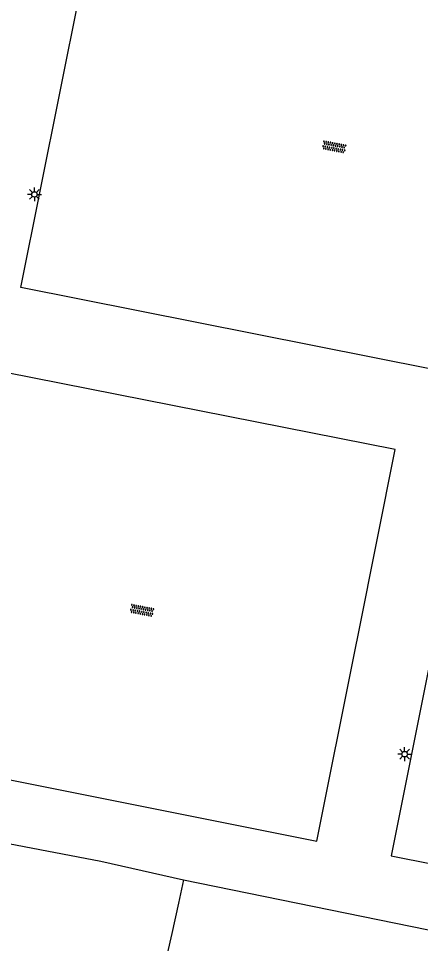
# Model space of a CAD drawing. Extents: x 131000 to 133013, y 393000 to 396501.
# Drawn here: x 132620.1 to 132656.6, y 394758.4 to 394842.2 of the extents above; entities that cross this region are included whole.
import ezdxf

# ---------------------------------------------------------------- set-up
doc = ezdxf.new("R2010")
doc.units = 0
for name, color, linetype in [('gg-afsc-hekwerk', 7, 'Continuous'), ('gt-grn-groengrens', 7, 'Continuous'), ('gt-grn-vlakafsluiter', 7, 'Continuous'), ('gt-symb-lichtmast', 7, 'Continuous'), ('gt-symb-overige verharding', 7, 'Continuous')]:
    doc.layers.add(name, color=color, linetype=linetype)

# ---------------------------------------------------------------- blocks, each defined once
blk = doc.blocks.new('gt0-LMAST')
at = {"layer": 'gt-symb-lichtmast'}
for p, q in [((-0.182, 0.173), (-0.447, 0.438)), ((-0.005, 0.246), (-0.005, 0.621)), ((0.172, 0.173), (0.437, 0.438)), ((-0.255, -0.004), (-0.63, -0.004)), ((-0.182, -0.181), (-0.447, -0.446)), ((-0.005, -0.254), (-0.005, -0.629)), ((0.437, -0.446), (0.172, -0.181)), ((0.245, -0.004), (0.62, -0.004))]:
    blk.add_line(p, q, dxfattribs=at)
blk.add_circle((-0.005, -0.004), 0.25, dxfattribs=at)
blk = doc.blocks.new('gt0-OVH')
at = {"layer": 'gt-symb-overige verharding'}
for points in [[(-0.972, 0.298), (-0.967, 0.308), (-0.965, 0.319), (-0.966, 0.33), (-0.971, 0.34), (-0.978, 0.348), (-0.988, 0.353), (-0.999, 0.355), (-1.01, 0.354), (-1.02, 0.349), (-1.028, 0.342), (-1.033, 0.332), (-1.035, 0.321), (-1.034, 0.31), (-1.029, 0.3), (-1.022, 0.292), (-1.012, 0.287), (-1.001, 0.285), (-0.99, 0.286), (-0.98, 0.291)], [(-0.872, 0.106), (-0.867, 0.116), (-0.865, 0.126), (-0.866, 0.137), (-0.871, 0.147), (-0.878, 0.156), (-0.888, 0.161), (-0.899, 0.163), (-0.91, 0.162), (-0.92, 0.157), (-0.928, 0.15), (-0.933, 0.14), (-0.935, 0.129), (-0.934, 0.118), (-0.929, 0.108), (-0.922, 0.1), (-0.912, 0.095), (-0.901, 0.092), (-0.89, 0.094), (-0.88, 0.098)], [(-0.772, 0.298), (-0.767, 0.308), (-0.765, 0.319), (-0.766, 0.33), (-0.771, 0.34), (-0.778, 0.348), (-0.788, 0.353), (-0.799, 0.355), (-0.81, 0.354), (-0.82, 0.349), (-0.828, 0.342), (-0.833, 0.332), (-0.835, 0.321), (-0.834, 0.31), (-0.829, 0.3), (-0.822, 0.292), (-0.812, 0.287), (-0.801, 0.285), (-0.79, 0.286), (-0.78, 0.291)], [(-0.672, 0.106), (-0.667, 0.116), (-0.665, 0.126), (-0.666, 0.137), (-0.671, 0.147), (-0.678, 0.156), (-0.688, 0.161), (-0.699, 0.163), (-0.71, 0.162), (-0.72, 0.157), (-0.728, 0.15), (-0.733, 0.14), (-0.735, 0.129), (-0.734, 0.118), (-0.729, 0.108), (-0.722, 0.1), (-0.712, 0.095), (-0.701, 0.092), (-0.69, 0.094), (-0.68, 0.098)], [(-0.572, 0.298), (-0.567, 0.308), (-0.565, 0.319), (-0.566, 0.33), (-0.571, 0.34), (-0.578, 0.348), (-0.588, 0.353), (-0.599, 0.355), (-0.61, 0.354), (-0.62, 0.349), (-0.628, 0.342), (-0.633, 0.332), (-0.635, 0.321), (-0.634, 0.31), (-0.629, 0.3), (-0.622, 0.292), (-0.612, 0.287), (-0.601, 0.285), (-0.59, 0.286), (-0.58, 0.291)], [(-0.472, 0.106), (-0.467, 0.116), (-0.465, 0.126), (-0.466, 0.137), (-0.471, 0.147), (-0.478, 0.156), (-0.488, 0.161), (-0.499, 0.163), (-0.51, 0.162), (-0.52, 0.157), (-0.528, 0.15), (-0.533, 0.14), (-0.535, 0.129), (-0.534, 0.118), (-0.529, 0.108), (-0.522, 0.1), (-0.512, 0.095), (-0.501, 0.092), (-0.49, 0.094), (-0.48, 0.098)], [(-0.372, 0.298), (-0.367, 0.308), (-0.365, 0.319), (-0.366, 0.33), (-0.371, 0.34), (-0.378, 0.348), (-0.388, 0.353), (-0.399, 0.355), (-0.41, 0.354), (-0.42, 0.349), (-0.428, 0.342), (-0.433, 0.332), (-0.435, 0.321), (-0.434, 0.31), (-0.429, 0.3), (-0.422, 0.292), (-0.412, 0.287), (-0.401, 0.285), (-0.39, 0.286), (-0.38, 0.291)], [(-0.272, 0.106), (-0.267, 0.116), (-0.265, 0.126), (-0.266, 0.137), (-0.271, 0.147), (-0.278, 0.156), (-0.288, 0.161), (-0.299, 0.163), (-0.31, 0.162), (-0.32, 0.157), (-0.328, 0.15), (-0.333, 0.14), (-0.335, 0.129), (-0.334, 0.118), (-0.329, 0.108), (-0.322, 0.1), (-0.312, 0.095), (-0.301, 0.092), (-0.29, 0.094), (-0.28, 0.098)], [(-0.172, 0.298), (-0.167, 0.308), (-0.165, 0.319), (-0.166, 0.33), (-0.171, 0.34), (-0.178, 0.348), (-0.188, 0.353), (-0.199, 0.355), (-0.21, 0.354), (-0.22, 0.349), (-0.228, 0.342), (-0.233, 0.332), (-0.235, 0.321), (-0.234, 0.31), (-0.229, 0.3), (-0.222, 0.292), (-0.212, 0.287), (-0.201, 0.285), (-0.19, 0.286), (-0.18, 0.291)], [(-0.072, 0.106), (-0.067, 0.116), (-0.065, 0.126), (-0.066, 0.137), (-0.071, 0.147), (-0.078, 0.156), (-0.088, 0.161), (-0.099, 0.163), (-0.11, 0.162), (-0.12, 0.157), (-0.128, 0.15), (-0.133, 0.14), (-0.135, 0.129), (-0.134, 0.118), (-0.129, 0.108), (-0.122, 0.1), (-0.112, 0.095), (-0.101, 0.092), (-0.09, 0.094), (-0.08, 0.098)], [(0.028, 0.298), (0.033, 0.308), (0.035, 0.319), (0.034, 0.33), (0.029, 0.34), (0.022, 0.348), (0.012, 0.353), (0.001, 0.355), (-0.01, 0.354), (-0.02, 0.349), (-0.028, 0.342), (-0.033, 0.332), (-0.035, 0.321), (-0.034, 0.31), (-0.029, 0.3), (-0.022, 0.292), (-0.012, 0.287), (-0.001, 0.285), (0.01, 0.286), (0.02, 0.291)], [(0.128, 0.106), (0.133, 0.116), (0.135, 0.126), (0.134, 0.137), (0.129, 0.147), (0.122, 0.156), (0.112, 0.161), (0.101, 0.163), (0.09, 0.162), (0.08, 0.157), (0.072, 0.15), (0.067, 0.14), (0.065, 0.129), (0.066, 0.118), (0.071, 0.108), (0.078, 0.1), (0.088, 0.095), (0.099, 0.092), (0.11, 0.094), (0.12, 0.098)], [(0.228, 0.298), (0.233, 0.308), (0.235, 0.319), (0.234, 0.33), (0.229, 0.34), (0.222, 0.348), (0.212, 0.353), (0.201, 0.355), (0.19, 0.354), (0.18, 0.349), (0.172, 0.342), (0.167, 0.332), (0.165, 0.321), (0.166, 0.31), (0.171, 0.3), (0.178, 0.292), (0.188, 0.287), (0.199, 0.285), (0.21, 0.286), (0.22, 0.291)], [(0.328, 0.106), (0.333, 0.116), (0.335, 0.126), (0.334, 0.137), (0.329, 0.147), (0.322, 0.156), (0.312, 0.161), (0.301, 0.163), (0.29, 0.162), (0.28, 0.157), (0.272, 0.15), (0.267, 0.14), (0.265, 0.129), (0.266, 0.118), (0.271, 0.108), (0.278, 0.1), (0.288, 0.095), (0.299, 0.092), (0.31, 0.094), (0.32, 0.098)], [(0.428, 0.298), (0.433, 0.308), (0.435, 0.319), (0.434, 0.33), (0.429, 0.34), (0.422, 0.348), (0.412, 0.353), (0.401, 0.355), (0.39, 0.354), (0.38, 0.349), (0.372, 0.342), (0.367, 0.332), (0.365, 0.321), (0.366, 0.31), (0.371, 0.3), (0.378, 0.292), (0.388, 0.287), (0.399, 0.285), (0.41, 0.286), (0.42, 0.291)], [(0.528, 0.106), (0.533, 0.116), (0.535, 0.126), (0.534, 0.137), (0.529, 0.147), (0.522, 0.156), (0.512, 0.161), (0.501, 0.163), (0.49, 0.162), (0.48, 0.157), (0.472, 0.15), (0.467, 0.14), (0.465, 0.129), (0.466, 0.118), (0.471, 0.108), (0.478, 0.1), (0.488, 0.095), (0.499, 0.092), (0.51, 0.094), (0.52, 0.098)], [(0.628, 0.298), (0.633, 0.308), (0.635, 0.319), (0.634, 0.33), (0.629, 0.34), (0.622, 0.348), (0.612, 0.353), (0.601, 0.355), (0.59, 0.354), (0.58, 0.349), (0.572, 0.342), (0.567, 0.332), (0.565, 0.321), (0.566, 0.31), (0.571, 0.3), (0.578, 0.292), (0.588, 0.287), (0.599, 0.285), (0.61, 0.286), (0.62, 0.291)], [(0.728, 0.106), (0.733, 0.116), (0.735, 0.126), (0.734, 0.137), (0.729, 0.147), (0.722, 0.156), (0.712, 0.161), (0.701, 0.163), (0.69, 0.162), (0.68, 0.157), (0.672, 0.15), (0.667, 0.14), (0.665, 0.129), (0.666, 0.118), (0.671, 0.108), (0.678, 0.1), (0.688, 0.095), (0.699, 0.092), (0.71, 0.094), (0.72, 0.098)], [(0.828, 0.298), (0.833, 0.308), (0.835, 0.319), (0.834, 0.33), (0.829, 0.34), (0.822, 0.348), (0.812, 0.353), (0.801, 0.355), (0.79, 0.354), (0.78, 0.349), (0.772, 0.342), (0.767, 0.332), (0.765, 0.321), (0.766, 0.31), (0.771, 0.3), (0.778, 0.292), (0.788, 0.287), (0.799, 0.285), (0.81, 0.286), (0.82, 0.291)], [(0.928, 0.106), (0.933, 0.116), (0.935, 0.126), (0.934, 0.137), (0.929, 0.147), (0.922, 0.156), (0.912, 0.161), (0.901, 0.163), (0.89, 0.162), (0.88, 0.157), (0.872, 0.15), (0.867, 0.14), (0.865, 0.129), (0.866, 0.118), (0.871, 0.108), (0.878, 0.1), (0.888, 0.095), (0.899, 0.092), (0.91, 0.094), (0.92, 0.098)], [(1.028, 0.298), (1.033, 0.308), (1.035, 0.319), (1.034, 0.33), (1.029, 0.34), (1.022, 0.348), (1.012, 0.353), (1.001, 0.355), (0.99, 0.354), (0.98, 0.349), (0.972, 0.342), (0.967, 0.332), (0.965, 0.321), (0.966, 0.31), (0.971, 0.3), (0.978, 0.292), (0.988, 0.287), (0.999, 0.285), (1.01, 0.286), (1.02, 0.291)], [(-0.972, -0.142), (-0.967, -0.132), (-0.965, -0.121), (-0.966, -0.11), (-0.971, -0.1), (-0.978, -0.092), (-0.988, -0.087), (-0.999, -0.085), (-1.01, -0.086), (-1.02, -0.091), (-1.028, -0.098), (-1.033, -0.108), (-1.035, -0.119), (-1.034, -0.13), (-1.029, -0.14), (-1.022, -0.148), (-1.012, -0.153), (-1.001, -0.155), (-0.99, -0.154), (-0.98, -0.149)], [(-0.872, -0.334), (-0.867, -0.324), (-0.865, -0.314), (-0.866, -0.303), (-0.871, -0.293), (-0.878, -0.284), (-0.888, -0.279), (-0.899, -0.277), (-0.91, -0.278), (-0.92, -0.283), (-0.928, -0.29), (-0.933, -0.3), (-0.935, -0.311), (-0.934, -0.322), (-0.929, -0.332), (-0.922, -0.34), (-0.912, -0.345), (-0.901, -0.348), (-0.89, -0.346), (-0.88, -0.342)], [(-0.772, -0.142), (-0.767, -0.132), (-0.765, -0.121), (-0.766, -0.11), (-0.771, -0.1), (-0.778, -0.092), (-0.788, -0.087), (-0.799, -0.085), (-0.81, -0.086), (-0.82, -0.091), (-0.828, -0.098), (-0.833, -0.108), (-0.835, -0.119), (-0.834, -0.13), (-0.829, -0.14), (-0.822, -0.148), (-0.812, -0.153), (-0.801, -0.155), (-0.79, -0.154), (-0.78, -0.149)], [(-0.672, -0.334), (-0.667, -0.324), (-0.665, -0.314), (-0.666, -0.303), (-0.671, -0.293), (-0.678, -0.284), (-0.688, -0.279), (-0.699, -0.277), (-0.71, -0.278), (-0.72, -0.283), (-0.728, -0.29), (-0.733, -0.3), (-0.735, -0.311), (-0.734, -0.322), (-0.729, -0.332), (-0.722, -0.34), (-0.712, -0.345), (-0.701, -0.348), (-0.69, -0.346), (-0.68, -0.342)], [(-0.572, -0.142), (-0.567, -0.132), (-0.565, -0.121), (-0.566, -0.11), (-0.571, -0.1), (-0.578, -0.092), (-0.588, -0.087), (-0.599, -0.085), (-0.61, -0.086), (-0.62, -0.091), (-0.628, -0.098), (-0.633, -0.108), (-0.635, -0.119), (-0.634, -0.13), (-0.629, -0.14), (-0.622, -0.148), (-0.612, -0.153), (-0.601, -0.155), (-0.59, -0.154), (-0.58, -0.149)], [(-0.472, -0.334), (-0.467, -0.324), (-0.465, -0.314), (-0.466, -0.303), (-0.471, -0.293), (-0.478, -0.284), (-0.488, -0.279), (-0.499, -0.277), (-0.51, -0.278), (-0.52, -0.283), (-0.528, -0.29), (-0.533, -0.3), (-0.535, -0.311), (-0.534, -0.322), (-0.529, -0.332), (-0.522, -0.34), (-0.512, -0.345), (-0.501, -0.348), (-0.49, -0.346), (-0.48, -0.342)], [(-0.372, -0.142), (-0.367, -0.132), (-0.365, -0.121), (-0.366, -0.11), (-0.371, -0.1), (-0.378, -0.092), (-0.388, -0.087), (-0.399, -0.085), (-0.41, -0.086), (-0.42, -0.091), (-0.428, -0.098), (-0.433, -0.108), (-0.435, -0.119), (-0.434, -0.13), (-0.429, -0.14), (-0.422, -0.148), (-0.412, -0.153), (-0.401, -0.155), (-0.39, -0.154), (-0.38, -0.149)], [(-0.272, -0.334), (-0.267, -0.324), (-0.265, -0.314), (-0.266, -0.303), (-0.271, -0.293), (-0.278, -0.284), (-0.288, -0.279), (-0.299, -0.277), (-0.31, -0.278), (-0.32, -0.283), (-0.328, -0.29), (-0.333, -0.3), (-0.335, -0.311), (-0.334, -0.322), (-0.329, -0.332), (-0.322, -0.34), (-0.312, -0.345), (-0.301, -0.348), (-0.29, -0.346), (-0.28, -0.342)], [(-0.172, -0.142), (-0.167, -0.132), (-0.165, -0.121), (-0.166, -0.11), (-0.171, -0.1), (-0.178, -0.092), (-0.188, -0.087), (-0.199, -0.085), (-0.21, -0.086), (-0.22, -0.091), (-0.228, -0.098), (-0.233, -0.108), (-0.235, -0.119), (-0.234, -0.13), (-0.229, -0.14), (-0.222, -0.148), (-0.212, -0.153), (-0.201, -0.155), (-0.19, -0.154), (-0.18, -0.149)], [(-0.072, -0.334), (-0.067, -0.324), (-0.065, -0.314), (-0.066, -0.303), (-0.071, -0.293), (-0.078, -0.284), (-0.088, -0.279), (-0.099, -0.277), (-0.11, -0.278), (-0.12, -0.283), (-0.128, -0.29), (-0.133, -0.3), (-0.135, -0.311), (-0.134, -0.322), (-0.129, -0.332), (-0.122, -0.34), (-0.112, -0.345), (-0.101, -0.348), (-0.09, -0.346), (-0.08, -0.342)], [(0.028, -0.142), (0.033, -0.132), (0.035, -0.121), (0.034, -0.11), (0.029, -0.1), (0.022, -0.092), (0.012, -0.087), (0.001, -0.085), (-0.01, -0.086), (-0.02, -0.091), (-0.028, -0.098), (-0.033, -0.108), (-0.035, -0.119), (-0.034, -0.13), (-0.029, -0.14), (-0.022, -0.148), (-0.012, -0.153), (-0.001, -0.155), (0.01, -0.154), (0.02, -0.149)], [(0.128, -0.334), (0.133, -0.324), (0.135, -0.314), (0.134, -0.303), (0.129, -0.293), (0.122, -0.284), (0.112, -0.279), (0.101, -0.277), (0.09, -0.278), (0.08, -0.283), (0.072, -0.29), (0.067, -0.3), (0.065, -0.311), (0.066, -0.322), (0.071, -0.332), (0.078, -0.34), (0.088, -0.345), (0.099, -0.348), (0.11, -0.346), (0.12, -0.342)], [(0.228, -0.142), (0.233, -0.132), (0.235, -0.121), (0.234, -0.11), (0.229, -0.1), (0.222, -0.092), (0.212, -0.087), (0.201, -0.085), (0.19, -0.086), (0.18, -0.091), (0.172, -0.098), (0.167, -0.108), (0.165, -0.119), (0.166, -0.13), (0.171, -0.14), (0.178, -0.148), (0.188, -0.153), (0.199, -0.155), (0.21, -0.154), (0.22, -0.149)], [(0.328, -0.334), (0.333, -0.324), (0.335, -0.314), (0.334, -0.303), (0.329, -0.293), (0.322, -0.284), (0.312, -0.279), (0.301, -0.277), (0.29, -0.278), (0.28, -0.283), (0.272, -0.29), (0.267, -0.3), (0.265, -0.311), (0.266, -0.322), (0.271, -0.332), (0.278, -0.34), (0.288, -0.345), (0.299, -0.348), (0.31, -0.346), (0.32, -0.342)], [(0.428, -0.142), (0.433, -0.132), (0.435, -0.121), (0.434, -0.11), (0.429, -0.1), (0.422, -0.092), (0.412, -0.087), (0.401, -0.085), (0.39, -0.086), (0.38, -0.091), (0.372, -0.098), (0.367, -0.108), (0.365, -0.119), (0.366, -0.13), (0.371, -0.14), (0.378, -0.148), (0.388, -0.153), (0.399, -0.155), (0.41, -0.154), (0.42, -0.149)], [(0.528, -0.334), (0.533, -0.324), (0.535, -0.314), (0.534, -0.303), (0.529, -0.293), (0.522, -0.284), (0.512, -0.279), (0.501, -0.277), (0.49, -0.278), (0.48, -0.283), (0.472, -0.29), (0.467, -0.3), (0.465, -0.311), (0.466, -0.322), (0.471, -0.332), (0.478, -0.34), (0.488, -0.345), (0.499, -0.348), (0.51, -0.346), (0.52, -0.342)], [(0.628, -0.142), (0.633, -0.132), (0.635, -0.121), (0.634, -0.11), (0.629, -0.1), (0.622, -0.092), (0.612, -0.087), (0.601, -0.085), (0.59, -0.086), (0.58, -0.091), (0.572, -0.098), (0.567, -0.108), (0.565, -0.119), (0.566, -0.13), (0.571, -0.14), (0.578, -0.148), (0.588, -0.153), (0.599, -0.155), (0.61, -0.154), (0.62, -0.149)], [(0.728, -0.334), (0.733, -0.324), (0.735, -0.314), (0.734, -0.303), (0.729, -0.293), (0.722, -0.284), (0.712, -0.279), (0.701, -0.277), (0.69, -0.278), (0.68, -0.283), (0.672, -0.29), (0.667, -0.3), (0.665, -0.311), (0.666, -0.322), (0.671, -0.332), (0.678, -0.34), (0.688, -0.345), (0.699, -0.348), (0.71, -0.346), (0.72, -0.342)], [(0.828, -0.142), (0.833, -0.132), (0.835, -0.121), (0.834, -0.11), (0.829, -0.1), (0.822, -0.092), (0.812, -0.087), (0.801, -0.085), (0.79, -0.086), (0.78, -0.091), (0.772, -0.098), (0.767, -0.108), (0.765, -0.119), (0.766, -0.13), (0.771, -0.14), (0.778, -0.148), (0.788, -0.153), (0.799, -0.155), (0.81, -0.154), (0.82, -0.149)], [(0.928, -0.334), (0.933, -0.324), (0.935, -0.314), (0.934, -0.303), (0.929, -0.293), (0.922, -0.284), (0.912, -0.279), (0.901, -0.277), (0.89, -0.278), (0.88, -0.283), (0.872, -0.29), (0.867, -0.3), (0.865, -0.311), (0.866, -0.322), (0.871, -0.332), (0.878, -0.34), (0.888, -0.345), (0.899, -0.348), (0.91, -0.346), (0.92, -0.342)], [(1.028, -0.142), (1.033, -0.132), (1.035, -0.121), (1.034, -0.11), (1.029, -0.1), (1.022, -0.092), (1.012, -0.087), (1.001, -0.085), (0.99, -0.086), (0.98, -0.091), (0.972, -0.098), (0.967, -0.108), (0.965, -0.119), (0.966, -0.13), (0.971, -0.14), (0.978, -0.148), (0.988, -0.153), (0.999, -0.155), (1.01, -0.154), (1.02, -0.149)]]:
    blk.add_lwpolyline(points, close=True, dxfattribs=at)

msp = doc.modelspace()

# ---------------------------------------------------------------- linework, layer by layer
at = {"layer": 'gg-afsc-hekwerk'}
msp.add_line((132650.608, 394784.841), (132650.965, 394786.624), dxfattribs=at)
for points in [[(132676.862, 394824.067), (132673.494, 394807.245), (132620.352, 394817.822), (132627.467, 394853.366), (132680.598, 394842.731), (132677.254, 394826.026)], [(132650.965, 394786.624), (132654.268, 394803.148), (132618.967, 394810.128), (132611.8, 394774.709), (132647.17, 394767.642), (132650.608, 394784.841)], [(132657.371, 394783.698), (132653.885, 394766.314), (132689.35, 394759.3), (132692.669, 394775.606)]]:
    msp.add_lwpolyline(points, dxfattribs=at)
at = {"layer": 'gt-grn-groengrens'}
for p, q in [((132635.079, 394764.147), (132634.618, 394762.045)), ((132634.618, 394762.045), (132634.013, 394759.288)), ((132634.013, 394759.288), (132633.61, 394757.45))]:
    msp.add_line(p, q, dxfattribs=at)
at = {"layer": 'gt-grn-vlakafsluiter'}
for points in [[(132618.603, 394767.567), (132627.588, 394765.853), (132635.079, 394764.147)], [(132635.079, 394764.147), (132686.72, 394753.62), (132685.149, 394745.644)]]:
    msp.add_lwpolyline(points, dxfattribs=at)

# ---------------------------------------------------------------- block references
at = {"layer": 'gt-symb-lichtmast'}
for p in [(132621.583, 394826.261), (132655.119, 394775.543)]:
    msp.add_blockref('gt0-LMAST', p, dxfattribs=at)
at = {"layer": 'gt-symb-overige verharding'}
for p, rotation in [((132648.731, 394830.559), -10.89418298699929), ((132631.323, 394788.558), -10.894182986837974)]:
    msp.add_blockref('gt0-OVH', p, dxfattribs=dict(at, rotation=rotation))

doc.saveas('drawing.dxf')
